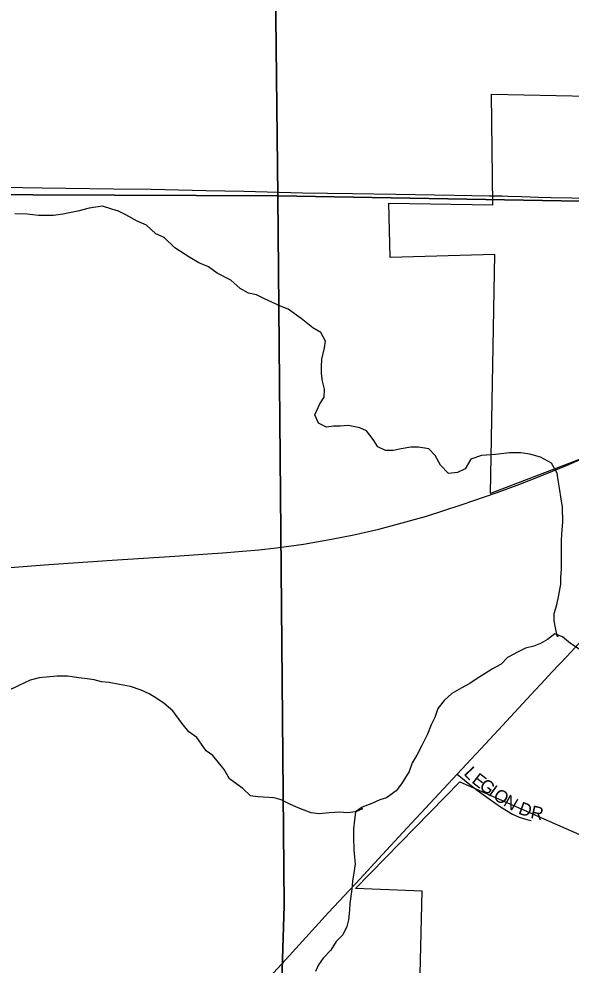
# Model space of a CAD drawing. Extents: x 1985906 to 2360102, y 891258 to 1222054.
# Drawn here: x 2096912 to 2099067, y 974594 to 978283 of the extents above; entities that cross this region are included whole.
import ezdxf

# ---------------------------------------------------------------- set-up
doc = ezdxf.new("R2010")
doc.units = 0
for name, color, linetype in [('GM_X_City_Street', 7, 'Continuous'), ('GM_X_City_Street_Text', 7, 'Continuous'), ('GM_X_Corporation', 7, 'Continuous'), ('GM_X_Minor_River', 7, 'Continuous'), ('GM_X_Rail_Line', 7, 'Continuous'), ('GM_X_Section', 7, 'Continuous'), ('GM_X_State_Route', 7, 'Continuous'), ('GM_X_Township_Road', 7, 'Continuous')]:
    doc.layers.add(name, color=color, linetype=linetype)

msp = doc.modelspace()

# ---------------------------------------------------------------- linework, layer by layer
at = {"layer": 'GM_X_City_Street'}
for points in [[(2098798.1, 977592.5), (2098820.5, 977591.9), (2098874.8, 977590.4), (2098939.8, 977588.5), (2098989.5, 977587), (2099069.1, 977585), (2099136, 977584.1), (2099200, 977583.6), (2099267.9, 977583.2), (2099378.2, 977583), (2099495.4, 977582.6), (2099582.2, 977582.4), (2099642.2, 977582.2), (2099691.6, 977581.9)], [(2098622, 975338.2), (2098664.4, 975303.1), (2098699.8, 975275.4), (2098747.2, 975242.1), (2098791.8, 975210.8), (2098838.3, 975181.9), (2098863.7, 975170.1), (2098893.5, 975161.8), (2098911.1, 975157.7)]]:
    msp.add_lwpolyline(points, dxfattribs=at)
at = {"layer": 'GM_X_Corporation'}
msp.add_lwpolyline([(2098464.5, 974020.2), (2098486.2, 974881.5), (2098225.1, 974892.6), (2098632.9, 975308.4), (2099286, 975020.6), (2099316.1, 976648.8), (2098752.5, 976432.3), (2098768.5, 977364.1), (2098361, 977352.5), (2098355, 977564.4), (2098761.5, 977558.2), (2098756.2, 977989.8), (2099513, 977974.5), (2099538.1, 978627.5)], dxfattribs=at)
at = {"layer": 'GM_X_Minor_River'}
for points in [[(2099016.2, 975880.5), (2099013.5, 975873.5), (2099007.4, 975901.7), (2099001.2, 975935.8), (2099001.2, 975963.9), (2099011.2, 975998), (2099019.1, 976036.2), (2099027.1, 976078.3), (2099027, 976106.4), (2099029, 976136.5), (2099028.7, 976247), (2099030.7, 976275.1), (2099034.6, 976321.2), (2099032.5, 976379.5), (2099026.3, 976419.6), (2099022.2, 976445.7), (2099016.1, 976483.9), (2099012, 976512), (2098989.7, 976550.2), (2098947.4, 976574.3), (2098905, 976586.3), (2098870.8, 976590.4), (2098826.4, 976590.4), (2098772, 976584.4), (2098717.7, 976580.4), (2098675.4, 976566.4), (2098653.3, 976528.3), (2098623.1, 976514.2), (2098588.9, 976510.2), (2098556.5, 976542.4), (2098536.3, 976580.5), (2098512.1, 976606.7), (2098471.7, 976612.7), (2098441.5, 976612.7), (2098403.3, 976606.7), (2098373, 976600.7), (2098342.8, 976600.7), (2098312.6, 976614.8), (2098294.4, 976642.9), (2098268.1, 976677.1), (2098241.9, 976689.1), (2098197.5, 976697.2), (2098165.3, 976695.2), (2098139.1, 976695.2), (2098112.9, 976691.2), (2098080.6, 976707.3), (2098066.4, 976739.4), (2098086.5, 976781.6), (2098102.6, 976807.7), (2098104.5, 976839.8), (2098096.4, 976869.9), (2098092.3, 976900), (2098092.2, 976926.1), (2098094.1, 976956.2), (2098104.1, 977000.4), (2098108.1, 977026.5), (2098089.9, 977060.6), (2098059.6, 977078.7), (2098013.2, 977114.9), (2097962.7, 977151), (2097932.5, 977163.1), (2097867.9, 977193.3), (2097839.7, 977207.3), (2097807.4, 977213.4), (2097775.1, 977231.5), (2097738.8, 977263.6), (2097686.4, 977291.8), (2097652, 977315.9), (2097613.7, 977331.9), (2097579.4, 977352), (2097520.9, 977390.2), (2097478.5, 977430.4), (2097446.2, 977444.5), (2097409.9, 977478.6), (2097373.6, 977494.7), (2097329.2, 977518.8), (2097300.9, 977532.9), (2097274.7, 977540.9), (2097238.4, 977553), (2097186, 977545), (2097141.8, 977533), (2097109.5, 977527), (2097083.3, 977521), (2097047.1, 977517), (2096988.6, 977517), (2096944.3, 977521), (2096895.9, 977523.1)], [(2099098.2, 975825.3), (2099063.9, 975847.4), (2099033.6, 975873.5), (2099003.4, 975885.6), (2098975.2, 975863.5), (2098947, 975847.5), (2098920.9, 975837.5), (2098888.7, 975829.4), (2098860.5, 975815.4), (2098818.2, 975793.3), (2098794.1, 975767.3), (2098759.9, 975749.2), (2098731.7, 975731.2), (2098699.5, 975711.1), (2098671.4, 975691), (2098637.2, 975673), (2098600.9, 975652.9), (2098570.8, 975624.8), (2098546.7, 975594.7), (2098534.6, 975558.6), (2098520.6, 975530.5), (2098506.6, 975494.4), (2098484.5, 975450.2), (2098464.5, 975412.1), (2098446.4, 975382), (2098434.4, 975347.8), (2098404.3, 975299.7), (2098384.2, 975273.6), (2098346, 975245.5), (2098319.8, 975237.5), (2098289.6, 975223.4), (2098251.4, 975209.4), (2098225.2, 975191.4), (2098221.3, 975159.2), (2098217.3, 975125.1), (2098217.4, 975093), (2098219.5, 975042.8), (2098221.6, 975014.7), (2098223.7, 974988.6), (2098219.7, 974960.5), (2098213.8, 974920.3), (2098211.8, 974890.2), (2098203.9, 974834), (2098201.9, 974807.9), (2098198, 974769.8), (2098192, 974743.7), (2098176, 974711.6), (2098149.8, 974685.5), (2098129.8, 974651.3), (2098099.6, 974621.2), (2098081.5, 974595.2), (2098069.5, 974569.1)], [(2098248, 975207.1), (2098253.4, 975203.4), (2098227.2, 975191.4), (2098193, 975187.4), (2098164.8, 975189.4), (2098122.4, 975187.4), (2098084.2, 975183.4), (2098051.9, 975187.4), (2098025.7, 975197.5), (2097995.5, 975209.6), (2097969.2, 975221.6), (2097934.9, 975237.7), (2097908.7, 975245.8), (2097844.2, 975249.8), (2097816, 975253.8), (2097785.7, 975282), (2097733.3, 975320.1), (2097713, 975356.3), (2097668.6, 975410.5), (2097642.3, 975428.6), (2097605.9, 975480.8), (2097575.7, 975502.9), (2097547.4, 975537.1), (2097513, 975585.3), (2097478.7, 975613.4), (2097446.4, 975635.5), (2097420.2, 975651.6), (2097389.9, 975665.7), (2097347.6, 975679.8), (2097305.2, 975687.8), (2097264.9, 975695.9), (2097234.7, 975697.9), (2097206.4, 975705.9), (2097178.2, 975710), (2097146, 975714), (2097101.6, 975720), (2097061.3, 975720.1), (2097019, 975716.1), (2096990.8, 975714.1), (2096956.6, 975704.1), (2096912.3, 975684), (2096866, 975661.9)]]:
    msp.add_lwpolyline(points, dxfattribs=at)
at = {"layer": 'GM_X_Rail_Line'}
msp.add_lwpolyline([(2096878.2, 976144.2), (2097029.3, 976155.5), (2097275.5, 976172.3), (2097520.8, 976188.7), (2097647.9, 976197.5), (2097707.7, 976201.6), (2097784.2, 976208), (2097848.4, 976213.2), (2097917.7, 976220.8), (2098022.4, 976235.2), (2098131.8, 976254.1), (2098218.4, 976271.3), (2098317, 976293.8), (2098393.6, 976314.2), (2098502.3, 976344.3), (2098638.2, 976387.6), (2098778.1, 976436.9), (2098856.7, 976465.4), (2098940, 976497.8), (2099048.3, 976541.1), (2099161.7, 976590.4)], dxfattribs=at)
at = {"layer": 'GM_X_Section'}
for points in [[(2092461, 982961.6), (2097862, 982925.8), (2097921.9, 977593.4), (2092504.9, 977615.1)], [(2097862, 982925.8), (2103181, 982909.6), (2103231.2, 977499.1), (2097921.9, 977593.4)], [(2092504.9, 977615.1), (2097921.9, 977593.4), (2097947.3, 974826.2), (2097865.9, 972235.6), (2092561.1, 972236.7)], [(2097921.9, 977593.4), (2103231.2, 977499.1), (2103234.9, 972175.3), (2097865.9, 972235.6), (2097947.3, 974826.2)]]:
    msp.add_lwpolyline(points, close=True, dxfattribs=at)
at = {"layer": 'GM_X_State_Route'}
for points in [[(2099049.9, 975796.5), (2099247.8, 976011.8)], [(2098992, 975735.2), (2099049.9, 975796.5)], [(2098622, 975338.2), (2098676.4, 975396.9), (2098732.6, 975456.7), (2098799, 975528.3), (2098909.5, 975647.8), (2098965.5, 975707), (2098992, 975735.2)], [(2098243.4, 974929.8), (2098314.3, 975006.5), (2098427, 975128.8), (2098622, 975338.2)], [(2096778.7, 973451.4), (2096930.7, 973598.1), (2097023.3, 973690.3), (2097210.9, 973874.2), (2097387.9, 974045.6), (2097623.6, 974274.4), (2097740.3, 974390.2), (2097854.5, 974508.4), (2097955.1, 974616.8), (2098120.6, 974799.1), (2098243.4, 974929.8)]]:
    msp.add_lwpolyline(points, dxfattribs=at)
at = {"layer": 'GM_X_Township_Road'}
for points in [[(2095251.4, 977599.3), (2095257.3, 977601.7), (2095289.7, 977614.9), (2095310.8, 977622.7), (2095333.3, 977629.9), (2095364.9, 977637), (2095397, 977641.6), (2095429.5, 977644.2), (2095478.4, 977645.5), (2095560.2, 977643.9), (2095757.1, 977642.6), (2095986.6, 977641.1), (2096117.7, 977638.9), (2096428.8, 977632.8), (2096559.9, 977632.2), (2096773, 977627.7), (2097002.6, 977624.5), (2097281.4, 977620.8), (2097428.9, 977618.6), (2097641.9, 977614), (2097789.2, 977610.8), (2098018.1, 977605.1), (2098214.1, 977602.1), (2098381.4, 977600)], [(2098381.4, 977600), (2098609.8, 977596.1), (2098748.7, 977593.6), (2098798.1, 977592.5)]]:
    msp.add_lwpolyline(points, dxfattribs=at)

# ---------------------------------------------------------------- texts
at = {"layer": 'GM_X_City_Street_Text'}
for s, rotation, p in [('L', 313.1835, (2098645.3, 975338.7)), ('E', 321.9916, (2098675.6, 975307.4)), ('G', 323.9206, (2098704.8, 975284.6)), ('I', 324.1754, (2098740.5, 975258.5)), ('O', 324.8854, (2098758.9, 975245.3)), ('N', 329.8447, (2098798.9, 975217.4)), ('D', 340.2042, (2098857.5, 975184.9)), ('R', 347.7422, (2098905.8, 975168))]:
    msp.add_text(s, height=50, rotation=rotation, dxfattribs=at).set_placement(p)

doc.saveas('drawing.dxf')
